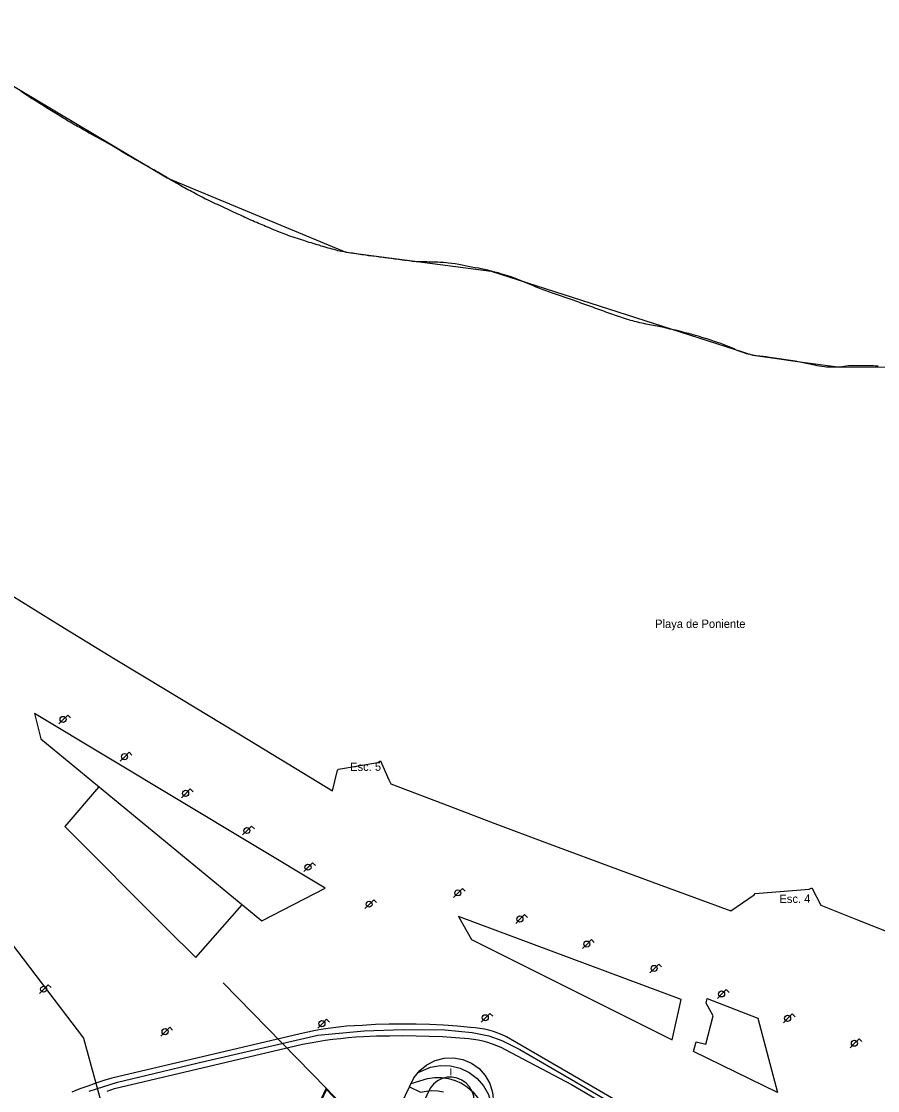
# Model space of a CAD drawing. Extents: x 282771 to 285132, y 4823109 to 4825496.
# Drawn here: x 283860.4 to 284040.4, y 4824453.2 to 4824678.1 of the extents above; entities that cross this region are included whole.
import ezdxf

# ---------------------------------------------------------------- set-up
doc = ezdxf.new("R2010")
doc.units = 0
for name, color, linetype in [('ACERA-INTERIOR', 7, 'Continuous'), ('CARRIL-BICI-AREA', 7, 'Continuous'), ('CARRIL-BICI-EJE', 7, 'Continuous'), ('EDIFICIO', 7, 'Continuous'), ('FAROLA', 7, 'Continuous'), ('LINEA-COSTA', 7, 'Continuous'), ('MEDIANERA', 7, 'Continuous'), ('PLAYA-AREA', 7, 'Continuous'), ('PLAYA-TEXTO', 7, 'Continuous'), ('TXT-ALTURA-EDIFICIO', 7, 'Continuous'), ('TXT-PUERTO', 7, 'Continuous'), ('ZONA-VERDE', 7, 'Continuous')]:
    doc.layers.add(name, color=color, linetype=linetype)

msp = doc.modelspace()

# ---------------------------------------------------------------- linework, layer by layer
at = {"layer": 'ACERA-INTERIOR'}
for points in [[(283876.62, 4824517.04), (283869.51, 4824508.78), (283891.08, 4824487.18), (283897.06, 4824481.21), (283906.73, 4824492.22)], [(283836.86, 4824512.25), (283873.44, 4824464.27), (283878.45, 4824446.07)], [(283924.52, 4824453.71), (283902.86, 4824475.85)], [(283915.69, 4824434.99), (283924.75, 4824431.09), (283931.84, 4824446.01), (283924.52, 4824453.71), (283915.69, 4824434.99)]]:
    msp.add_lwpolyline(points, dxfattribs=at)
at = {"layer": 'CARRIL-BICI-AREA'}
for points in [[(284039.68, 4824419.69), (283962.43, 4824464.5), (283962.35, 4824464.54), (283962.28, 4824464.58), (283961.47, 4824464.95), (283960.57, 4824465.31), (283959.65, 4824465.63), (283958.71, 4824465.9), (283957.76, 4824466.13), (283956.79, 4824466.3), (283955.83, 4824466.42), (283954.86, 4824466.49), (283952.02, 4824466.75), (283949.17, 4824466.95), (283946.31, 4824467.09), (283943.45, 4824467.18), (283940.6, 4824467.21), (283937.74, 4824467.18), (283934.88, 4824467.09), (283932.03, 4824466.94), (283930.39, 4824466.86), (283928.75, 4824466.74), (283927.11, 4824466.58), (283925.48, 4824466.38), (283923.85, 4824466.14), (283922.23, 4824465.86), (283920.62, 4824465.54), (283919.02, 4824465.17), (283879.45, 4824455.86), (283877.75, 4824455.34), (283876.05, 4824454.78), (283874.37, 4824454.18), (283872.7, 4824453.56), (283871.04, 4824452.9)], [(283878.41, 4824453.13), (283879.97, 4824453.65), (283919.54, 4824462.96), (283921.12, 4824463.27), (283922.71, 4824463.54), (283924.31, 4824463.79), (283925.91, 4824464.01), (283927.51, 4824464.2), (283929.11, 4824464.36), (283930.72, 4824464.49), (283932.33, 4824464.59), (283935.1, 4824464.7), (283937.86, 4824464.76), (283940.63, 4824464.77), (283943.4, 4824464.74), (283946.17, 4824464.67), (283948.94, 4824464.56), (283951.7, 4824464.4), (283954.46, 4824464.19), (283955.46, 4824464.06), (283956.45, 4824463.88), (283957.43, 4824463.65), (283958.41, 4824463.38), (283959.37, 4824463.07), (283960.32, 4824462.72), (283961.25, 4824462.33), (283962.15, 4824461.89), (283976.09, 4824454.49), (284039.94, 4824417.1)]]:
    msp.add_lwpolyline(points, dxfattribs=at)
at = {"layer": 'CARRIL-BICI-EJE'}
msp.add_lwpolyline([(283874.67, 4824453.09), (283880.64, 4824455.02), (283888.26, 4824456.84), (283897.55, 4824459.07), (283922.77, 4824464.85), (283932.5, 4824465.77), (283940.69, 4824466.09), (283949.42, 4824465.97), (283955.21, 4824465.44), (283958.71, 4824464.75), (283961.4, 4824463.73), (283965.2, 4824461.89), (283976.07, 4824455.53), (283997.97, 4824442.73)], dxfattribs=at)
at = {"layer": 'EDIFICIO'}
msp.add_lwpolyline([(283934.16, 4824392.96), (283916.65, 4824401.17), (283942.02, 4824453.99), (283942.94, 4824455.9), (283944.17, 4824457.43), (283945.68, 4824458.67), (283947.43, 4824459.55), (283949.33, 4824460.04), (283951.3, 4824460.1), (283953.22, 4824459.74), (283955.03, 4824458.97), (283956.63, 4824457.84), (283957.94, 4824456.38), (283958.92, 4824454.68), (283959.5, 4824452.81), (283959.67, 4824450.86), (283959.41, 4824448.91), (283958.72, 4824446.97), (283934.16, 4824392.96)], dxfattribs=at)
at = {"layer": 'FAROLA'}
for p, q in [((283869.21, 4824531.27), (283868.28, 4824530.33)), ((283870.15, 4824532.2), (283869.21, 4824531.27)), ((283870.74, 4824531.61), (283870.15, 4824532.2)), ((283882.13, 4824523.44), (283881.2, 4824522.5)), ((283883.07, 4824524.37), (283882.13, 4824523.44)), ((283883.66, 4824523.78), (283883.07, 4824524.37)), ((283895.91, 4824516.66), (283894.97, 4824515.73)), ((283896.5, 4824516.07), (283895.91, 4824516.66)), ((283894.97, 4824515.73), (283894.04, 4824514.79)), ((283907.86, 4824507.91), (283906.93, 4824506.97)), ((283908.8, 4824508.84), (283907.86, 4824507.91)), ((283909.39, 4824508.25), (283908.8, 4824508.84)), ((283921.65, 4824501.13), (283920.71, 4824500.2)), ((283922.24, 4824500.54), (283921.65, 4824501.13)), ((283920.71, 4824500.2), (283919.78, 4824499.26)), ((283952.22, 4824494.8), (283951.29, 4824493.86)), ((283953.16, 4824495.73), (283952.22, 4824494.8)), ((283953.75, 4824495.14), (283953.16, 4824495.73)), ((283933.57, 4824492.42), (283932.64, 4824491.48)), ((283934.51, 4824493.35), (283933.57, 4824492.42)), ((283935.1, 4824492.76), (283934.51, 4824493.35)), ((283966.21, 4824490.24), (283965.27, 4824489.31)), ((283966.8, 4824489.65), (283966.21, 4824490.24)), ((283965.27, 4824489.31), (283964.34, 4824488.37)), ((283979.34, 4824484.04), (283978.41, 4824483.1)), ((283980.28, 4824484.97), (283979.34, 4824484.04)), ((283980.87, 4824484.38), (283980.28, 4824484.97)), ((283993.5, 4824478.91), (283992.57, 4824477.97)), ((283994.44, 4824479.84), (283993.5, 4824478.91)), ((283995.03, 4824479.25), (283994.44, 4824479.84)), ((283865.12, 4824474.55), (283864.19, 4824473.61)), ((283866.06, 4824475.48), (283865.12, 4824474.55)), ((283866.65, 4824474.89), (283866.06, 4824475.48)), ((284008.62, 4824474.47), (284007.68, 4824473.54)), ((284009.21, 4824473.88), (284008.62, 4824474.47)), ((284007.68, 4824473.54), (284006.75, 4824472.6)), ((283958.92, 4824469.46), (283957.98, 4824468.53)), ((283959.51, 4824468.87), (283958.92, 4824469.46)), ((284022.49, 4824469.35), (284021.55, 4824468.42)), ((284023.08, 4824468.76), (284022.49, 4824469.35)), ((283923.64, 4824467.29), (283922.71, 4824466.35)), ((283924.58, 4824468.22), (283923.64, 4824467.29)), ((283925.17, 4824467.63), (283924.58, 4824468.22)), ((283957.98, 4824468.53), (283957.05, 4824467.59)), ((284021.55, 4824468.42), (284020.62, 4824467.48)), ((283890.67, 4824465.61), (283889.74, 4824464.67)), ((283891.61, 4824466.54), (283890.67, 4824465.61)), ((283892.2, 4824465.95), (283891.61, 4824466.54)), ((284035.6, 4824463.18), (284034.67, 4824462.24)), ((284036.54, 4824464.11), (284035.6, 4824463.18)), ((284037.13, 4824463.52), (284036.54, 4824464.11))]:
    msp.add_line(p, q, dxfattribs=at)
for centre in [(283869.17, 4824531.27), (283882.09, 4824523.44), (283894.93, 4824515.73), (283907.82, 4824507.91), (283920.67, 4824500.2), (283952.18, 4824494.8), (283933.53, 4824492.42), (283965.23, 4824489.31), (283979.3, 4824484.04), (283993.46, 4824478.91), (283865.08, 4824474.55), (284007.64, 4824473.54), (283923.6, 4824467.29), (283957.94, 4824468.53), (284021.51, 4824468.42), (283890.63, 4824465.61), (284035.56, 4824463.18)]:
    msp.add_circle(centre, 0.637, dxfattribs=at)
at = {"layer": 'LINEA-COSTA'}
msp.add_lwpolyline([(283790.61, 4824725.92), (283856.53, 4824665.75), (283891.08, 4824645.17), (283891.37, 4824645.02), (283928.62, 4824629.52), (283959.22, 4824625.56), (284014.18, 4824607.87), (284018.26, 4824607.35), (284023.14, 4824606.6), (284032.55, 4824605.39), (284042.56, 4824605.41), (284112.26, 4824590.54), (284144.23, 4824590.97), (284195.42, 4824605.03), (284248.82, 4824634.73), (284270.01, 4824651.7), (284280.29, 4824665.21), (284300.28, 4824704.9)], dxfattribs=at)
at = {"layer": 'MEDIANERA'}
for points in [[(283943.86, 4824457.04), (283946.45, 4824458.11), (283948.51, 4824458.48), (283950.61, 4824458.43), (283952.65, 4824457.94), (283954.54, 4824457.05), (283956.21, 4824455.78), (283957.59, 4824454.2), (283958.61, 4824452.37), (283959.55, 4824449.31)], [(283954.98, 4824448.48), (283955.47, 4824449.86), (283955.61, 4824450.95), (283955.52, 4824452.02), (283955.2, 4824453.05), (283954.65, 4824454), (283953.93, 4824454.81), (283953.05, 4824455.43), (283952.04, 4824455.85), (283950.98, 4824456.05), (283949.9, 4824456.02), (283948.85, 4824455.75), (283947.89, 4824455.27), (283947.04, 4824454.58), (283946.37, 4824453.73), (283945.65, 4824452.24), (283922.04, 4824403.09), (283932.17, 4824398.33), (283954.98, 4824448.48)], [(283942.38, 4824454.74), (283945.78, 4824455.78), (283947.25, 4824456), (283948.73, 4824456), (283950.19, 4824455.79), (283951.61, 4824455.37), (283952.96, 4824454.75), (283954.19, 4824453.94), (283955.3, 4824452.95), (283956.25, 4824451.82), (283957.03, 4824450.56), (283958.66, 4824446.8)], [(283942.02, 4824454), (283944.34, 4824452.89), (283945.53, 4824453.13), (283946.74, 4824453.22), (283947.95, 4824453.16), (283949.15, 4824452.96)]]:
    msp.add_lwpolyline(points, dxfattribs=at)
at = {"layer": 'PLAYA-AREA'}
for points in [[(284040.54, 4824605.58), (284040.03, 4824605.58), (284039.56, 4824605.62), (284039.09, 4824605.62), (284038.62, 4824605.61), (284038.22, 4824605.65), (284037.75, 4824605.65), (284037.28, 4824605.65), (284036.81, 4824605.65), (284036.38, 4824605.65), (284035.76, 4824605.64), (284035.26, 4824605.64), (284034.79, 4824605.64), (284034.32, 4824605.61), (284033.85, 4824605.57), (284033.45, 4824605.5), (284033.02, 4824605.46), (284032.55, 4824605.39), (284032.11, 4824605.35), (284031.68, 4824605.35), (284031.06, 4824605.35), (284030.63, 4824605.35), (284030.2, 4824605.34), (284029.72, 4824605.38), (284029.29, 4824605.41), (284028.68, 4824605.49), (284028.21, 4824605.56), (284027.7, 4824605.66), (284027.23, 4824605.77), (284026.72, 4824605.88), (284026.18, 4824605.99), (284025.78, 4824606.09), (284023.14, 4824606.6), (284018.26, 4824607.35), (284017.86, 4824607.35), (284017.46, 4824607.43), (284017.02, 4824607.5), (284016.37, 4824607.57), (284015.68, 4824607.68), (284014.91, 4824607.76), (284014.18, 4824607.87), (284013.57, 4824608.01), (284012.87, 4824608.19), (284012.15, 4824608.41), (284011.49, 4824608.67), (284010.8, 4824608.96), (284010.11, 4824609.25), (284009.56, 4824609.51), (284008.87, 4824609.76), (284008.18, 4824610.02), (284007.49, 4824610.31), (284006.76, 4824610.56), (284006.14, 4824610.78), (284005.38, 4824611.04), (284004.62, 4824611.29), (284004.22, 4824611.4), (284003.49, 4824611.62), (284002.76, 4824611.84), (284002.18, 4824612.02), (284001.42, 4824612.24), (284000.72, 4824612.43), (284000, 4824612.61), (283999.31, 4824612.79), (283998.58, 4824612.97), (283997.96, 4824613.12), (283997.56, 4824613.19), (283997.16, 4824613.3), (283996.76, 4824613.38), (283996.36, 4824613.48), (283995.96, 4824613.56), (283995.56, 4824613.67), (283995.16, 4824613.74), (283994.76, 4824613.81), (283994.1, 4824613.96), (283993.7, 4824614.03), (283993.3, 4824614.11), (283992.9, 4824614.18), (283992.5, 4824614.25), (283992.1, 4824614.33), (283991.7, 4824614.43), (283991.26, 4824614.51), (283990.86, 4824614.58), (283990.43, 4824614.69), (283989.74, 4824614.87), (283989.34, 4824614.98), (283988.94, 4824615.09), (283988.5, 4824615.2), (283988.1, 4824615.31), (283987.66, 4824615.46), (283987.23, 4824615.57), (283986.83, 4824615.71), (283986.43, 4824615.86), (283985.99, 4824616), (283985.34, 4824616.22), (283984.53, 4824616.52), (283984.13, 4824616.66), (283983.73, 4824616.81), (283983.3, 4824616.95), (283982.9, 4824617.1), (283982.46, 4824617.24), (283982.06, 4824617.39), (283981.62, 4824617.54), (283980.97, 4824617.79), (283980.53, 4824617.94), (283980.13, 4824618.08), (283979.73, 4824618.23), (283979.3, 4824618.38), (283978.9, 4824618.56), (283978.46, 4824618.7), (283978.06, 4824618.85), (283977.62, 4824619.03), (283977.19, 4824619.18), (283976.46, 4824619.43), (283976.02, 4824619.58), (283975.59, 4824619.76), (283975.19, 4824619.87), (283974.75, 4824620.02), (283974.35, 4824620.16), (283973.95, 4824620.31), (283973.55, 4824620.45), (283973.11, 4824620.6), (283972.71, 4824620.71), (283972.06, 4824620.93), (283971.29, 4824621.22), (283970.53, 4824621.48), (283970.13, 4824621.62), (283969.4, 4824621.91), (283968.67, 4824622.21), (283968.09, 4824622.46), (283967.36, 4824622.72), (283966.67, 4824623.01), (283966.02, 4824623.3), (283965.33, 4824623.59), (283964.67, 4824623.85), (283964.09, 4824624.07), (283963.4, 4824624.32), (283962.67, 4824624.58), (283961.94, 4824624.8), (283961.25, 4824625.01), (283960.64, 4824625.16), (283959.94, 4824625.34), (283959.22, 4824625.56), (283958.49, 4824625.74), (283957.76, 4824625.89), (283957.07, 4824626.04), (283956.49, 4824626.15), (283955.8, 4824626.26), (283955.07, 4824626.4), (283954.38, 4824626.55), (283953.69, 4824626.69), (283953.1, 4824626.8), (283952.38, 4824626.95), (283951.65, 4824627.06), (283950.92, 4824627.17), (283950.19, 4824627.24), (283949.79, 4824627.28), (283949.17, 4824627.35), (283948.77, 4824627.39), (283948.37, 4824627.39), (283947.97, 4824627.43), (283947.21, 4824627.46), (283946.81, 4824627.46), (283946.05, 4824627.47), (283945.65, 4824627.5), (283944.99, 4824627.5), (283944.59, 4824627.5), (283944.19, 4824627.5), (283943.43, 4824627.54), (283943.03, 4824627.58), (283942.62, 4824627.61), (283941.86, 4824627.69), (283941.46, 4824627.76), (283941.06, 4824627.8), (283940.44, 4824627.87), (283939.68, 4824627.98), (283938.95, 4824628.09), (283938.19, 4824628.2), (283937.46, 4824628.31), (283936.84, 4824628.38), (283936.11, 4824628.46), (283935.71, 4824628.49), (283934.98, 4824628.6), (283934.22, 4824628.68), (283933.82, 4824628.75), (283933.42, 4824628.79), (283932.76, 4824628.9), (283932, 4824629.01), (283931.6, 4824629.04), (283930.87, 4824629.19), (283930.47, 4824629.23), (283930.07, 4824629.3), (283929.67, 4824629.34), (283929.27, 4824629.41), (283928.62, 4824629.52), (283928.18, 4824629.59), (283927.78, 4824629.66), (283927.38, 4824629.74), (283926.98, 4824629.85), (283926.58, 4824629.96), (283926.18, 4824630.07), (283925.74, 4824630.18), (283925.34, 4824630.29), (283924.94, 4824630.39), (283924.25, 4824630.58), (283923.85, 4824630.72), (283923.41, 4824630.83), (283923.01, 4824630.98), (283922.61, 4824631.09), (283922.18, 4824631.23), (283921.78, 4824631.34), (283921.38, 4824631.49), (283920.94, 4824631.6), (283920.5, 4824631.74), (283919.78, 4824631.96), (283919.34, 4824632.11), (283918.87, 4824632.26), (283918.43, 4824632.4), (283917.96, 4824632.55), (283917.52, 4824632.69), (283917.05, 4824632.84), (283916.61, 4824632.99), (283916.21, 4824633.17), (283915.78, 4824633.31), (283915.08, 4824633.61), (283914.65, 4824633.75), (283914.21, 4824633.93), (283913.81, 4824634.12), (283913.41, 4824634.26), (283913.01, 4824634.44), (283912.57, 4824634.63), (283912.17, 4824634.77), (283911.77, 4824634.95), (283911.37, 4824635.14), (283910.68, 4824635.43), (283910.28, 4824635.57), (283909.88, 4824635.76), (283909.45, 4824635.94), (283909.05, 4824636.12), (283908.65, 4824636.3), (283908.21, 4824636.49), (283907.81, 4824636.67), (283907.41, 4824636.85), (283907.01, 4824637.03), (283906.35, 4824637.36), (283905.92, 4824637.54), (283905.48, 4824637.76), (283905.04, 4824637.94), (283904.87, 4824638.02), (283904.61, 4824638.16), (283904.17, 4824638.35), (283903.74, 4824638.56), (283903.26, 4824638.78), (283902.83, 4824639), (283902.39, 4824639.22), (283901.66, 4824639.55), (283901.23, 4824639.73), (283900.79, 4824639.95), (283900.39, 4824640.13), (283899.95, 4824640.35), (283899.55, 4824640.53), (283899.15, 4824640.72), (283898.75, 4824640.93), (283898.39, 4824641.12), (283897.99, 4824641.33), (283897.33, 4824641.66), (283896.97, 4824641.88), (283896.57, 4824642.06), (283896.21, 4824642.28), (283895.84, 4824642.5), (283895.44, 4824642.68), (283895.08, 4824642.87), (283894.68, 4824643.08), (283894.31, 4824643.3), (283893.95, 4824643.52), (283893.3, 4824643.89), (283892.93, 4824644.07), (283892.53, 4824644.32), (283892.13, 4824644.54), (283891.77, 4824644.76), (283891.37, 4824645.02), (283891.08, 4824645.17), (283890.97, 4824645.23), (283890.78, 4824645.35), (283890.57, 4824645.49), (283890.17, 4824645.74), (283889.77, 4824645.96), (283889.08, 4824646.36), (283888.64, 4824646.62), (283888.24, 4824646.84), (283887.84, 4824647.09), (283887.44, 4824647.31), (283887.04, 4824647.53), (283886.6, 4824647.75), (283886.2, 4824648), (283885.8, 4824648.22), (283885.4, 4824648.44), (283884.75, 4824648.81), (283884.35, 4824649.02), (283883.99, 4824649.21), (283883.62, 4824649.43), (283883.26, 4824649.64), (283882.89, 4824649.86), (283882.53, 4824650.08), (283882.17, 4824650.3), (283881.8, 4824650.52), (283881.44, 4824650.74), (283880.86, 4824651.1), (283880.49, 4824651.32), (283880.13, 4824651.54), (283879.77, 4824651.76), (283879.4, 4824651.98), (283879.04, 4824652.2), (283878.68, 4824652.41), (283878.31, 4824652.6), (283877.95, 4824652.81), (283877.55, 4824653.03), (283876.93, 4824653.36), (283876.53, 4824653.58), (283876.13, 4824653.8), (283875.73, 4824654.02), (283875.33, 4824654.24), (283874.93, 4824654.45), (283874.53, 4824654.67), (283874.13, 4824654.89), (283873.73, 4824655.11), (283873.33, 4824655.33), (283872.67, 4824655.73), (283872.24, 4824655.95), (283871.84, 4824656.17), (283871.44, 4824656.42), (283871.04, 4824656.64), (283870.64, 4824656.9), (283870.24, 4824657.12), (283869.87, 4824657.33), (283869.51, 4824657.55), (283869.11, 4824657.81), (283868.53, 4824658.17), (283868.16, 4824658.39), (283867.8, 4824658.61), (283867.44, 4824658.83), (283867.07, 4824659.05), (283866.38, 4824659.48), (283866.02, 4824659.7), (283865.66, 4824659.92), (283865.29, 4824660.18), (283864.67, 4824660.58), (283864.27, 4824660.8), (283863.91, 4824661.05), (283863.55, 4824661.27), (283863.15, 4824661.49), (283862.78, 4824661.74), (283862.42, 4824661.96), (283862.02, 4824662.22), (283861.65, 4824662.47), (283861.25, 4824662.69), (283860.64, 4824663.13), (283860.27, 4824663.38)], [(283856.35, 4824558.62), (283862.44, 4824554.81), (283868.53, 4824551), (283879.81, 4824544.16), (283891.08, 4824537.33), (283908.43, 4824526.81), (283925.79, 4824516.29), (283926.85, 4824520.61), (283927.06, 4824520.84), (283935.33, 4824522.23), (283935.89, 4824522.59), (283937.7, 4824518.54), (283938.12, 4824517.76), (283950.63, 4824512.96), (283959.97, 4824509.39), (283970.83, 4824505.32), (283986.34, 4824499.58), (283994.28, 4824496.64), (284009.55, 4824490.99), (284014.52, 4824494.37), (284014.68, 4824494.64), (284026.08, 4824495.59), (284026.63, 4824495.87), (284028.48, 4824492.21), (284036.22, 4824489.11), (284043.97, 4824486.02)]]:
    msp.add_lwpolyline(points, dxfattribs=at)
at = {"layer": 'ZONA-VERDE'}
for p, q in [((284004.36, 4824471.58), (284004.62, 4824472.58)), ((284005.88, 4824468.96), (284004.36, 4824471.58)), ((284004.62, 4824472.58), (284015.24, 4824468.46)), ((284004.32, 4824462.96), (284005.88, 4824468.96)), ((284015.24, 4824468.46), (284019.41, 4824452.81)), ((284001.73, 4824461.44), (284002.26, 4824463.49)), ((284002.26, 4824463.49), (284004.32, 4824462.96)), ((284019.41, 4824452.81), (284001.73, 4824461.44))]:
    msp.add_line(p, q, dxfattribs=at)
for points in [[(283864.53, 4824527.2), (283910.95, 4824488.94), (283924.3, 4824495.81), (283863.19, 4824532.49), (283864.53, 4824527.2)], [(283952.3, 4824489.85), (283955.02, 4824484.98), (283997.25, 4824463.91), (283999.15, 4824472.35), (283952.3, 4824489.85)], [(283924.68, 4824431.28), (283931.66, 4824445.99), (283924.56, 4824453.44), (283915.9, 4824435.06), (283924.68, 4824431.28)]]:
    msp.add_lwpolyline(points, dxfattribs=at)

# ---------------------------------------------------------------- texts
at = {"layer": 'PLAYA-TEXTO'}
msp.add_text('Playa de Poniente', height=1.75, rotation=0, dxfattribs=at).set_placement((283993.66, 4824550.52))
at = {"layer": 'TXT-ALTURA-EDIFICIO'}
msp.add_text('I', height=1.5, rotation=0, dxfattribs=at).set_placement((283950.42, 4824456.4))
at = {"layer": 'TXT-PUERTO'}
for s, p in [('Esc. 5', (283929.54, 4824520.42)), ('Esc. 4', (284019.81, 4824492.65))]:
    msp.add_text(s, height=1.75, rotation=0.5547, dxfattribs=at).set_placement(p)

doc.saveas('drawing.dxf')
